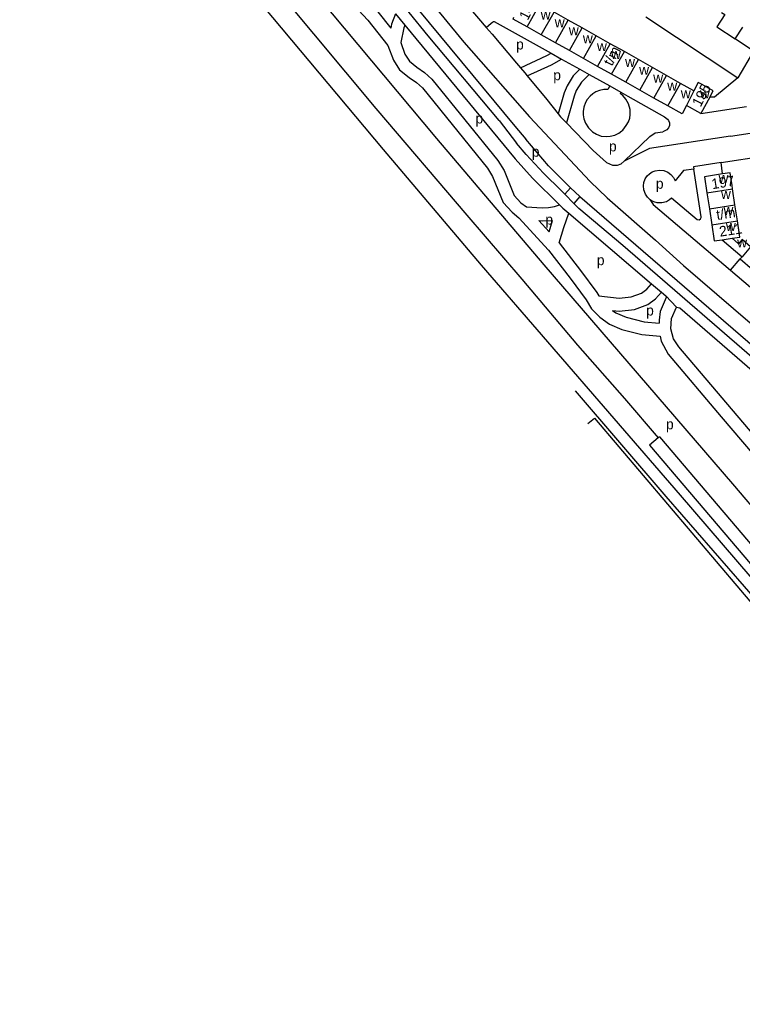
# Model space of a CAD drawing. Extents: x 159294 to 161936, y 384538 to 386517.
# Drawn here: x 159462.9 to 159743, y 384568 to 384944.7 of the extents above; entities that cross this region are included whole.
import ezdxf

# ---------------------------------------------------------------- set-up
doc = ezdxf.new("R2010")
doc.units = 0
for name, color, linetype in [('BLT_Basislijn', 7, 'Continuous'), ('BLT_Bebouwing', 7, 'Continuous'), ('BLT_Centroide', 7, 'Continuous'), ('BLT_Huisnummer_reeks', 7, 'Continuous'), ('BLT_Onderverdeling_panden', 7, 'Continuous'), ('BLT_Spoorlijn', 7, 'Continuous'), ('BLT_Vlakafsluiter', 7, 'Continuous')]:
    doc.layers.add(name, color=color, linetype=linetype)

msp = doc.modelspace()

# ---------------------------------------------------------------- linework, layer by layer
at = {"layer": 'BLT_Basislijn'}
for p, q in [((159553.57, 384983.47), (159624.41, 384898.58)), ((159554.41, 384966.14), (159601, 384910.23)), ((159612.3, 384954.72), (159654.85, 384903.4)), ((159705.6, 384945.77), (159741.23, 384922.14)), ((159643.73, 384941.67), (159646.02, 384938.98)), ((159646.02, 384938.98), (159655.43, 384927.81)), ((159747.24, 384932.49), (159741.23, 384922.14)), ((159655.43, 384927.81), (159656.96, 384925.99)), ((159656.96, 384925.99), (159658.64, 384923.98)), ((159680.01, 384925.44), (159683.64, 384923.41)), ((159691.57, 384918.98), (159690.81, 384917.63)), ((159691.57, 384918.98), (159695.93, 384916.54)), ((159695.93, 384916.54), (159695.62, 384915.99)), ((159601, 384910.23), (159636.21, 384868.89)), ((159726.84, 384908.26), (159744.52, 384910.93)), ((159648.7, 384905.51), (159655.52, 384896.83)), ((159654.85, 384903.4), (159659.03, 384898.34)), ((159624.41, 384898.58), (159666.02, 384849.65)), ((159734.71, 384889.24), (159756.18, 384892.5)), ((159735.28, 384884.84), (159734.71, 384889.24)), ((159720.21, 384886.12), (159716.96, 384882.16)), ((159724.16, 384886.7), (159720.21, 384886.12)), ((159726.99, 384868.28), (159724.16, 384886.7)), ((159672.91, 384878.26), (159674.15, 384877)), ((159676.33, 384879.47), (159674.15, 384877)), ((159676.33, 384879.47), (159680.04, 384876.12)), ((159674.15, 384877), (159677.68, 384873.45)), ((159680.04, 384876.12), (159677.68, 384873.45)), ((159680.04, 384876.12), (159783.42, 384786.8)), ((159690.63, 384875.64), (159709.26, 384859.17)), ((159715.48, 384875.57), (159725.46, 384867.23)), ((159677.68, 384873.45), (159679.68, 384871.43)), ((159636.21, 384868.89), (159657.5, 384844.07)), ((159664.17, 384866.74), (159668.08, 384862.47)), ((159675.74, 384869.6), (159707.82, 384842.31)), ((159725.46, 384867.23), (159726.23, 384867.08)), ((159726.23, 384867.08), (159726.79, 384867.39)), ((159726.79, 384867.39), (159726.98, 384867.94)), ((159726.98, 384867.94), (159726.99, 384868.28)), ((159709.26, 384859.17), (159720.13, 384849.36)), ((159738.36, 384847.59), (159742.16, 384851.93)), ((159666.02, 384849.65), (159739.09, 384764.74)), ((159657.5, 384844.07), (159679.06, 384818.42)), ((159679.06, 384818.42), (159697.31, 384797.77)), ((159697.31, 384797.77), (159710.33, 384782.57)), ((159683.11, 384788.1), (159685.65, 384790.25)), ((159685.65, 384790.25), (159860.39, 384583.91)), ((159710.33, 384782.57), (159707.03, 384779.76)), ((159710.84, 384783), (159710.33, 384782.57)), ((159739.09, 384764.74), (159814, 384676.89))]:
    msp.add_line(p, q, dxfattribs=at)
for points in [[(159462.89, 385145.42), (159635.12, 384935.94)], [(159577.16, 384978.14), (159580.48, 384973.7), (159584.08, 384967.46), (159586.53, 384961.86), (159588.36, 384959.06), (159590.93, 384956.69), (159595.12, 384954.23), (159597.79, 384951.96), (159601.72, 384947.63), (159606.72, 384941.39)], [(159619.74, 384977.41), (159618.17, 384975.72), (159617.84, 384974.91), (159617.61, 384972.59), (159618.25, 384971.57), (159643.73, 384941.67)], [(159648.7, 384905.51), (159621.26, 384938.41), (159613.85, 384947.45), (159611.37, 384951.08), (159612.3, 384954.72)], [(159594.3, 384948.36), (159597.92, 384944.39), (159605.67, 384934.69), (159607.75, 384928.98), (159610.18, 384925.23), (159613.85, 384922.2), (159616.76, 384920.27), (159619.01, 384918.2), (159644.2, 384887.13), (159646.19, 384883.92), (159650.28, 384873.76), (159653.75, 384870.01), (159656.36, 384867.86), (159667.84, 384855.33), (159676.3, 384844.46), (159682.42, 384836.07), (159684.57, 384832.54), (159687.77, 384829.34), (159691.5, 384826.64), (159696.27, 384824.58), (159704.06, 384822.59), (159711.18, 384821.95)], [(159608.6, 384946.94), (159607.05, 384942.92), (159606.72, 384941.39)], [(159608.6, 384946.94), (159612.25, 384942.51)], [(159734.93, 384947.43), (159736.16, 384946.61), (159733.05, 384941.8), (159740.15, 384937.15)], [(159612.25, 384942.51), (159611.86, 384941.48), (159610.59, 384935.77)], [(159612.25, 384942.51), (159655, 384890.65), (159661.7, 384883.21), (159672.11, 384872.88)], [(159643.73, 384941.67), (159645.59, 384943.26), (159646.16, 384943.72), (159646.5, 384943.94), (159646.86, 384943.97), (159668.88, 384931.66)], [(159610.59, 384935.77), (159612.25, 384931.23), (159613.96, 384928.6), (159616.83, 384926.22), (159619.85, 384924.21), (159622.66, 384921.64), (159648.28, 384890.03), (159650.66, 384886.18), (159654.58, 384876.48), (159657.19, 384873.66), (159659.3, 384872.06)], [(159635.12, 384935.94), (159660.49, 384906.97), (159684.02, 384881.86), (159690.63, 384875.64)], [(159656.96, 384925.99), (159667.2, 384930.69), (159668.88, 384931.66)], [(159668.88, 384931.66), (159672.94, 384929.39)], [(159659.63, 384922.81), (159669.05, 384927.13), (159672.94, 384929.39)], [(159672.94, 384929.39), (159680.01, 384925.44)], [(159658.64, 384923.98), (159659.63, 384922.81)], [(159680.01, 384925.44), (159677.46, 384922.89), (159675.05, 384918.98), (159673.99, 384916.31), (159671.65, 384908.19)], [(159683.64, 384923.41), (159680.62, 384920.39), (159678.64, 384917.18), (159677.78, 384915.02), (159674.8, 384904.7)], [(159683.64, 384923.41), (159691.57, 384918.98)], [(159659.63, 384922.81), (159667.24, 384913.76), (159671.65, 384908.19)], [(159741.23, 384922.14), (159732.2, 384914.56), (159730.38, 384914.63)], [(159690.81, 384917.63), (159689.24, 384917.63), (159687.63, 384917.22), (159686.22, 384916.63), (159685.1, 384915.93), (159683.97, 384914.97), (159682.88, 384913.64), (159682.22, 384912.48), (159681.57, 384910.76), (159681.31, 384909.01), (159681.35, 384907.78), (159681.57, 384906.23), (159682.21, 384904.5), (159683.31, 384902.7), (159684.92, 384901.16), (159686.44, 384900.24), (159688.32, 384899.54), (159690.35, 384899.33), (159691.79, 384899.43), (159693.53, 384899.85), (159695.14, 384900.68), (159696.29, 384901.51), (159696.61, 384901.83), (159697.99, 384903.6), (159698.89, 384905), (159699.37, 384906.5), (159699.55, 384907.89), (159699.46, 384909.78), (159698.85, 384912.04), (159697.85, 384913.86), (159696.62, 384915.2), (159695.62, 384915.99)], [(159695.93, 384916.54), (159698.62, 384915.04), (159712.83, 384906.96), (159713.91, 384906.12), (159714.37, 384905.5), (159714.68, 384904.63)], [(159671.65, 384908.19), (159672.56, 384907.04), (159674.8, 384904.7)], [(159674.8, 384904.7), (159685.22, 384893.88), (159690.29, 384889.33), (159692.72, 384888.24), (159694.6, 384888.24), (159696.01, 384888.77), (159697.21, 384889.76)], [(159714.68, 384904.63), (159714.68, 384903.63), (159714.32, 384902.73), (159713.73, 384901.97), (159712.99, 384901.53), (159712.11, 384901.21)], [(159697.21, 384889.76), (159707.11, 384899.41), (159709.13, 384900.74), (159712.11, 384901.21)], [(159672.91, 384878.26), (159665.89, 384885.13), (159659.15, 384892.43), (159655.52, 384896.83)], [(159676.33, 384879.47), (159667.9, 384887.98), (159659.03, 384898.34)], [(159738.35, 384899.53), (159706.94, 384894.69), (159697.21, 384889.76)], [(159734.71, 384889.24), (159723.99, 384887.65), (159724.16, 384886.7)], [(159707.17, 384874.98), (159706.22, 384875.89), (159705.42, 384877.06), (159704.84, 384878.67), (159704.69, 384880.25), (159704.86, 384881.54), (159705.35, 384882.89), (159706.09, 384884.06), (159707.04, 384884.95), (159708.05, 384885.62), (159709.24, 384886.08), (159710.88, 384886.37), (159712.6, 384886.14), (159714.16, 384885.49), (159715.32, 384884.63), (159716.3, 384883.45), (159716.96, 384882.16)], [(159707.17, 384874.98), (159708.53, 384874.23), (159709.88, 384873.81), (159711.83, 384873.74), (159713.52, 384874.23), (159714.69, 384874.91), (159715.48, 384875.57)], [(159707.17, 384874.98), (159708.38, 384873.02), (159711.01, 384870.77), (159738.36, 384847.59)], [(159659.3, 384872.06), (159665.42, 384871.67), (159667.84, 384871.78), (159670.22, 384872.18), (159672.11, 384872.88)], [(159672.11, 384872.88), (159673.47, 384871.53), (159675.74, 384869.6)], [(159781.11, 384784.05), (159773.48, 384790.52), (159696.65, 384857.06), (159679.68, 384871.43)], [(159664.17, 384866.74), (159665.37, 384866.67), (159669.44, 384866.85)], [(159668.08, 384862.47), (159669.44, 384866.85)], [(159671.99, 384858.21), (159673.81, 384864.06), (159675.74, 384869.6)], [(159671.99, 384858.21), (159680.3, 384847.47), (159686.59, 384838.85), (159687.32, 384837.64)], [(159720.13, 384849.36), (159796.73, 384783.48), (159859.84, 384728.68), (159885.46, 384706.77)], [(159738.36, 384847.59), (159794.43, 384799.83), (159795.21, 384798.89), (159799.07, 384803.05)], [(159687.32, 384837.64), (159695.22, 384836.69), (159699.95, 384837.18), (159703.9, 384838.7), (159705.9, 384840.14), (159707.82, 384842.31)], [(159707.82, 384842.31), (159711.63, 384839.07)], [(159692.68, 384831.96), (159695.18, 384831.66), (159701.13, 384832.28), (159706.3, 384834.26), (159709.27, 384836.41), (159711.63, 384839.07)], [(159711.63, 384839.07), (159713.33, 384837.63), (159713.48, 384836.99), (159711.19, 384831.58), (159710.68, 384828.13), (159710.68, 384827.02)], [(159793, 384764.23), (159784.08, 384741.5), (159783.29, 384741.3), (159718.35, 384817.82), (159716.29, 384820.92), (159715.2, 384824.77), (159715.49, 384828.88), (159717.44, 384833.17), (159718.74, 384832.97), (159793.17, 384768.46), (159794.11, 384767.06), (159793, 384764.23)], [(159692.68, 384831.96), (159693.98, 384831.01), (159697.89, 384829.33), (159704.91, 384827.53), (159710.68, 384827.02)], [(159711.18, 384821.95), (159711.51, 384820.06), (159714.22, 384814.95), (159734.77, 384790.66), (159824.92, 384684.97)], [(159710.84, 384783), (159858.27, 384609.62), (159858.62, 384609.93)], [(159707.03, 384779.76), (159887.14, 384567.96), (159888.54, 384569.15)]]:
    msp.add_lwpolyline(points, dxfattribs=at)
at = {"layer": 'BLT_Bebouwing'}
for p, q in [((159675.47, 384944.51), (159670.02, 384947.58)), ((159680.92, 384941.44), (159675.47, 384944.51)), ((159665.08, 384938.77), (159659.63, 384941.83)), ((159670.53, 384935.71), (159665.08, 384938.77)), ((159686.36, 384938.37), (159680.92, 384941.44)), ((159691.81, 384935.3), (159686.36, 384938.37)), ((159675.98, 384932.65), (159670.53, 384935.71)), ((159697.26, 384932.24), (159691.81, 384935.3)), ((159681.43, 384929.59), (159675.98, 384932.65)), ((159702.7, 384929.17), (159697.26, 384932.24)), ((159686.88, 384926.53), (159681.43, 384929.59)), ((159708.15, 384926.1), (159702.7, 384929.17)), ((159692.33, 384923.46), (159686.88, 384926.53)), ((159697.78, 384920.4), (159692.33, 384923.46)), ((159713.6, 384923.03), (159708.15, 384926.1)), ((159719.05, 384919.96), (159713.6, 384923.03)), ((159703.23, 384917.34), (159697.78, 384920.4)), ((159724.12, 384917.11), (159719.05, 384919.96)), ((159708.68, 384914.28), (159703.23, 384917.34)), ((159714.13, 384911.22), (159708.68, 384914.28)), ((159730.38, 384914.63), (159726.84, 384908.26)), ((159719.59, 384908.16), (159714.13, 384911.22)), ((159721.33, 384911.35), (159719.59, 384908.16)), ((159726.84, 384908.26), (159721.33, 384911.35)), ((159740.11, 384872.84), (159739.15, 384879.06)), ((159729.25, 384877.55), (159730.2, 384871.32)), ((159730.2, 384871.32), (159731.16, 384865.1)), ((159741.06, 384866.61), (159740.11, 384872.84)), ((159735.13, 384859.33), (159742.84, 384852.73)), ((159742.84, 384852.73), (159742.16, 384851.93)), ((159742.16, 384851.93), (159746.9, 384847.86))]:
    msp.add_line(p, q, dxfattribs=at)
for points in [[(159659.63, 384941.83), (159654.18, 384944.89), (159654.45, 384945.63)], [(159740.15, 384937.15), (159743.18, 384941.78)], [(159747.24, 384932.49), (159740.15, 384937.15)], [(159730.38, 384914.63), (159731.7, 384917), (159727.34, 384919.46), (159725.86, 384920.3), (159724.12, 384917.11)], [(159735.28, 384884.84), (159728.3, 384883.77), (159729.25, 384877.55)], [(159739.15, 384879.06), (159738.96, 384880.35), (159738.2, 384885.29), (159735.28, 384884.84)], [(159739.04, 384859.93), (159742.01, 384860.39), (159741.06, 384866.61)], [(159731.16, 384865.1), (159732.11, 384858.87), (159735.13, 384859.33)], [(159746.18, 384856.65), (159742.93, 384859.44), (159741.53, 384857.8), (159739.04, 384859.93)]]:
    msp.add_lwpolyline(points, dxfattribs=at)
at = {"layer": 'BLT_Onderverdeling_panden'}
for p, q in [((159659.63, 384941.83), (159664.57, 384950.64)), ((159665.08, 384938.77), (159670.02, 384947.58)), ((159670.53, 384935.71), (159675.47, 384944.51)), ((159675.98, 384932.65), (159680.92, 384941.44)), ((159681.43, 384929.59), (159686.36, 384938.37)), ((159686.88, 384926.53), (159691.81, 384935.3)), ((159692.33, 384923.46), (159697.26, 384932.24)), ((159697.78, 384920.4), (159702.7, 384929.17)), ((159703.23, 384917.34), (159708.15, 384926.1)), ((159708.68, 384914.28), (159713.6, 384923.03)), ((159714.13, 384911.22), (159719.05, 384919.96)), ((159724.12, 384917.11), (159721.33, 384911.35)), ((159729.25, 384877.55), (159739.15, 384879.06)), ((159730.2, 384871.32), (159740.11, 384872.84)), ((159731.16, 384865.1), (159741.06, 384866.61)), ((159735.13, 384859.33), (159739.04, 384859.93)), ((159746.18, 384856.65), (159742.84, 384852.73))]:
    msp.add_line(p, q, dxfattribs=at)
at = {"layer": 'BLT_Spoorlijn'}
for points in [[(159528.73, 384984.02), (159603.81, 384894.37)], [(159603.81, 384894.37), (159641.73, 384849.46)], [(159641.73, 384849.46), (159718.85, 384760.32)], [(159678.22, 384800.74), (159713.32, 384759.77)], [(159713.32, 384759.77), (159786.21, 384676.15)], [(159718.85, 384760.32), (159790.26, 384677.26)]]:
    msp.add_lwpolyline(points, dxfattribs=at)
at = {"layer": 'BLT_Vlakafsluiter'}
for p, q in [((159738.35, 384899.53), (159745.96, 384900.7)), ((159713.33, 384837.63), (159717.44, 384833.17))]:
    msp.add_line(p, q, dxfattribs=at)

# ---------------------------------------------------------------- texts
at = {"layer": 'BLT_Centroide'}
for s, p in [('w', (159664.83, 384944.7)), ('w', (159670.27, 384941.64)), ('w', (159675.72, 384938.58)), ('w', (159681.17, 384935.5)), ('p', (159655.3, 384933.1)), ('w', (159686.62, 384932.44)), ('w', (159692.06, 384929.39)), ('w', (159697.52, 384926.33)), ('p', (159669.7, 384921.16)), ('w', (159702.97, 384923.27)), ('w', (159708.42, 384920.19)), ('w', (159713.86, 384917.12)), ('w', (159719.12, 384914.16)), ('w', (159726.52, 384914.19)), ('p', (159639.57, 384904.41)), ('p', (159691.3, 384893.58)), ('p', (159661.39, 384891.52)), ('p', (159709.47, 384879.11)), ('w', (159733.73, 384881.41)), ('w', (159734.68, 384875.19)), ('w', (159735.63, 384868.97)), ('p', (159666.65, 384865.22)), ('w', (159736.58, 384862.75)), ('w', (159740.94, 384856.34)), ('p', (159686.59, 384849.48)), ('p', (159705.68, 384829.98)), ('p', (159713.39, 384785.86))]:
    msp.add_text(s, height=4, dxfattribs=at).set_placement(p)
at = {"layer": 'BLT_Huisnummer_reeks'}
for s, rotation, p in [('145', 62.4523, (159659.8, 384944.11)), ('t/m', 62.4523, (159692.46, 384926.38)), ('195', 62.4523, (159726.79, 384910.55)), ('197', 8.7188, (159731.32, 384878.92)), ('t/m', 8.7188, (159733.19, 384866.96)), ('211', 8.7188, (159734.35, 384860.51))]:
    msp.add_text(s, height=4, rotation=rotation, dxfattribs=at).set_placement(p)

doc.saveas('drawing.dxf')
